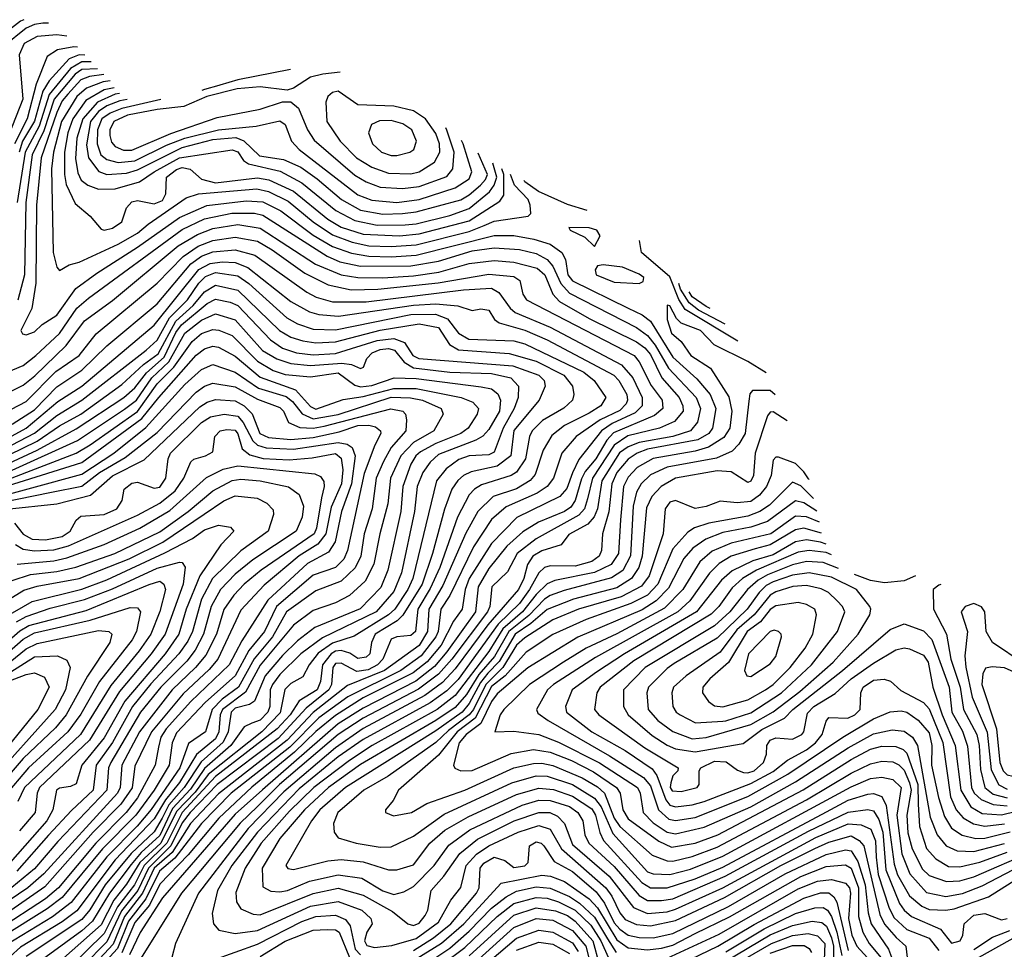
# Model space of a CAD drawing. Extents: x 501367 to 657802, y 482273 to 547541.
# Tile 533 of 656: x 580922 to 584455, y 544204 to 547541. Entities that reach past the tile are written whole.
import ezdxf

# ---------------------------------------------------------------- set-up
doc = ezdxf.new("R2010")
doc.units = 0

msp = doc.modelspace()

# ---------------------------------------------------------------- linework, layer by layer
at = {"layer": '0CON20XD'}
for points in [[(580936.8, 547540.6), (580925, 547535.4), (580785, 547427.1)], [(581025.5, 547528.1), (581005, 547527.8), (580975, 547523.6), (580945, 547509.7), (580865.8, 547445)], [(581091.6, 547481.8), (581055, 547485.8), (580985, 547479.8), (580938, 547455), (580920.5, 547415), (580933.7, 547255), (580883, 547127)], [(581129.7, 547441.7), (581116.5, 547443.5), (581057.6, 547432.4), (581021.3, 547408.7), (580981.2, 547308.8), (580949.4, 547185), (580903.8, 547095)], [(581178.1, 547389.3), (581145, 547389.3), (581105, 547365), (581027.9, 547272.1), (580991.6, 547158.4), (580942.3, 547065), (580913.5, 546885)], [(581156.1, 547413.1), (581135.6, 547414.4), (581099.5, 547400.5), (581028.5, 547321.5), (581005.7, 547284.3), (580975, 547175.9), (580932.3, 547105), (580919.9, 547065)], [(581201.6, 547364.4), (581145, 547361.5), (581121.2, 547345), (581046, 547255), (581008.5, 547141.5), (580966.4, 547055), (580943.9, 546885), (580939.2, 546625), (580915.6, 546534.4)], [(582071.7, 547352.8), (582009.4, 547345), (581966.1, 547333.9), (581905, 547295.4), (581882.4, 547287.6), (581785, 547299.3), (581703, 547293), (581594.1, 547265), (581511.3, 547228.7), (581415, 547218.4), (581308.5, 547198.5), (581259.4, 547175), (581245.8, 547145), (581245.2, 547125), (581251.4, 547101.4), (581265.3, 547085), (581295, 547072.7), (581325, 547072.6), (581465, 547131.8), (581630.8, 547189.2), (581785, 547219.4), (581865, 547246.1), (581895, 547245.8), (581922.5, 547222.5), (581954.9, 547144.9), (581978.3, 547108.3), (582125, 546982.9), (582165, 546958.4), (582215, 546939.6), (582295, 546934.9), (582355, 546942.1), (582455, 546977.4), (582475.6, 547005), (582481.2, 547065), (582455, 547144.3), (582450.7, 547152.3)], [(581893.8, 547361.8), (581705, 547324.2), (581640.1, 547305.2), (581637.2, 547304.4), (581584.9, 547289.6), (581575.6, 547287)], [(581224.2, 547343.5), (581172.9, 547337.1), (581141.2, 547325), (581095, 547273.4), (581075, 547249.4), (581055, 547207.9), (580998.7, 547045), (580982.4, 546875), (580980.1, 546595), (580966.1, 546503.9), (580926.7, 546425), (580932.7, 546412.7), (580945, 546409.6), (580975, 546420), (581003, 546447), (581055, 546480.4), (581123.9, 546576.1), (581198.9, 546631.1), (581345, 546723.8), (581495, 546831.2), (581593.2, 546873.2), (581735, 546890.6), (581795, 546887.4), (581858.8, 546855), (581975, 546767), (582045, 546726.6), (582112.7, 546702.7), (582175, 546691.4), (582255, 546689.4), (582345, 546696), (582625, 546766.2), (582695, 546765.9), (582766.8, 546753.2), (582825, 546734.8), (582867.6, 546705), (582880.1, 546680.1), (582889.3, 546625), (582905, 546603.8), (583104.7, 546505), (583155, 546480.8), (583185, 546458), (583265, 546329.1), (583352.1, 546252.1), (583399.4, 546195), (583420.1, 546145), (583408, 546075), (583394.8, 546055), (583355, 546032.8), (583175, 545998.8), (583137.7, 545985), (583105, 545963.4), (583065.1, 545914.9), (583046.1, 545875), (583035.8, 545774.2), (583013, 545695), (583009.1, 545635), (583001.5, 545615), (582975, 545595.7), (582915, 545578.6), (582825, 545580.8), (582805, 545574.4), (582785, 545555.8), (582751.8, 545495), (582715.1, 545445), (582639.4, 545370.6), (582495, 545172.6), (582455, 545131.7), (582395, 545088.3), (582155, 544956.9), (582065.1, 544895), (581925, 544779.7), (581774.9, 544625), (581683.7, 544505), (581632, 544415), (581612.4, 544332.4), (581618, 544295), (581637.1, 544272.9), (581695, 544261.1), (581775, 544271.7), (581965, 544358.4), (582065, 544375.1), (582150, 544345), (582181.4, 544315), (582186.8, 544295), (582167.6, 544265), (582159.2, 544235), (582167.9, 544217.9), (582195, 544210.9), (582257.1, 544217.1), (582345, 544242.8), (582425, 544301.2), (582469, 544381), (582504.5, 544425.5), (582523.8, 544505), (582561.1, 544545), (582605, 544575.8), (582710, 544625), (582785, 544648.8), (582825, 544634.8), (582866.4, 544565), (583025.1, 544425.1), (583046.4, 544395), (583075, 544335.2), (583095, 544310.8), (583135, 544293), (583185, 544288), (583275, 544307.5), (583450.6, 544389.4), (583653.2, 544505), (583775, 544566), (583825, 544588.8), (583905, 544611.5), (583934, 544595), (583950.6, 544575), (584008.4, 544328.4), (584025, 544294.1), (584067, 544247), (584100.8, 544215), (584110.3, 544145)], [(581246.4, 547321.5), (581222.1, 547317.9), (581162.2, 547295), (581127, 547265), (581071.9, 547175), (581043.8, 547065), (581036.5, 547005), (581042.2, 546705), (581055, 546652), (581065, 546640.8), (581099.3, 546660.7), (581135, 546670.5), (581275, 546734.6), (581345, 546774.9), (581382.8, 546807.2), (581519.3, 546900.7), (581564.3, 546915.7), (581773, 546933), (581815, 546924.5), (581885, 546889), (581974.8, 546814.8), (582045, 546768.2), (582115, 546741.6), (582175, 546729.5), (582255, 546726.8), (582345, 546732.5), (582535, 546780.9), (582588.6, 546801.4), (582625, 546817.1), (582746.7, 546835), (582756, 546845), (582753.3, 546875), (582746.2, 546895), (582697, 546947), (582683.5, 546984.9)], [(581261.1, 547296.3), (581225, 547289.3), (581159.4, 547250.6), (581112.7, 547185), (581095.5, 547135), (581083.1, 547065), (581082.9, 546985), (581088.9, 546948.9), (581120.7, 546880.7), (581174.6, 546835), (581215, 546788.4), (581225.3, 546785.3), (581255, 546792.1), (581288.9, 546815), (581305.5, 546865), (581325, 546886.8), (581345, 546891.6), (581405, 546879.8), (581435, 546891.6), (581446.5, 546915), (581449.2, 546975), (581485, 547003.1), (581505, 547009.8), (581534.1, 547004.1), (581575, 546968), (581625, 546955.5), (581775, 546972.9), (581816.1, 546966.1), (581905, 546924.6), (582027.5, 546825), (582075, 546796.4), (582155, 546770.4), (582285, 546764.9), (582355, 546772.2), (582535, 546819.2), (582645, 546889), (582659.2, 546910.8), (582658.8, 546985), (582652.2, 547004.8)], [(582325, 546987.7), (582355, 546994.8), (582410.6, 547029.4), (582429.7, 547065), (582428.5, 547095), (582415, 547132.7), (582378.6, 547185), (582335, 547213.3), (582265, 547230.7), (582135, 547235.5), (582065, 547283.9), (582045, 547278.7), (582028.2, 547265), (582020.3, 547245), (582024.7, 547175), (582072.3, 547105), (582130.2, 547045), (582185, 547011.8), (582245, 546990.2), (582325, 546987.7)], [(581280.5, 547275.3), (581265, 547272.8), (581201.7, 547245), (581148.3, 547185), (581127.1, 547115), (581122.8, 547042.8), (581130.9, 546990.9), (581143, 546965), (581166.7, 546946.7), (581205, 546931.8), (581265, 546933.8), (581351.5, 546958.5), (581404.1, 546995), (581495, 547044.6), (581685, 547073.8), (581705, 547066.2), (581725.6, 547035.6), (581742.7, 547022.7), (581856.4, 546996.4), (581934.6, 546954.6), (582055.9, 546855.9), (582125, 546820.3), (582205, 546803.5), (582305, 546804.5), (582345, 546808.2), (582465, 546838.2), (582535, 546863.1), (582607.2, 546922.8), (582625, 546947), (582634.6, 546975), (582620, 547025.9)], [(581307.4, 547254.4), (581281, 547249), (581235, 547231.3), (581205, 547210.7), (581176.6, 547175), (581161.4, 547091.4), (581168.5, 547045), (581205.9, 546995.9), (581235.4, 546985.4), (581305, 546989.6), (581345, 547001.4), (581505, 547081.8), (581615, 547110.2), (581697.7, 547117.7), (581726.2, 547106.2), (581782.2, 547052.2), (581868.6, 547038.6), (581931.1, 547011.1), (581989.6, 546969.6), (582076.4, 546895), (582145, 546857), (582225, 546843), (582295, 546844.7), (582345, 546850.7), (582505, 546894.2), (582535, 546911.6), (582575, 546947.1), (582593.2, 546966.8), (582600.2, 546985), (582567.5, 547061.9)], [(581428.5, 547253.8), (581288.2, 547221.8), (581246.4, 547205), (581217.2, 547185), (581201.6, 547145), (581199.6, 547095), (581213.6, 547055), (581235, 547038.5), (581275, 547028.4), (581335, 547033.9), (581449.4, 547090.6), (581514.4, 547115.6), (581635.3, 547145.3), (581771, 547159), (581855, 547177.6), (581875, 547164.5), (581897.9, 547105), (581924.3, 547075), (582135, 546911.7), (582185, 546892.7), (582275, 546884.9), (582355, 546895.8), (582485, 546937), (582535, 546969.1), (582544.8, 546995), (582512.9, 547095), (582507.5, 547106.7)], [(582255, 547053), (582275, 547053.3), (582322, 547065), (582336.2, 547075), (582345.3, 547105), (582329.2, 547145), (582296.9, 547166.9), (582255, 547179.3), (582212.7, 547177.3), (582184.4, 547165), (582173.6, 547135), (582188.2, 547095), (582220, 547065), (582255, 547053)], [(582957.7, 546855.2), (582887.4, 546877.4), (582784, 546924), (582735, 546959), (582731.7, 546963.4)], [(580875, 546274), (580935, 546299.3), (580980.2, 546335), (581065, 546414.5), (581127.8, 546505), (581168.5, 546541.5), (581505, 546787.6), (581585, 546825.8), (581683.8, 546846.2), (581765, 546846.3), (581795, 546839.4), (582025, 546692.2), (582071.3, 546671.3), (582145, 546655.7), (582325, 546656.9), (582425, 546673.9), (582545, 546711.2), (582625, 546721.8), (582715, 546715.8), (582775, 546701.1), (582815, 546680), (582835.4, 546655.4), (582863.5, 546593.5), (582895, 546559.3), (583135, 546435.7), (583175, 546407), (583202.2, 546372.2), (583249.6, 546289.6), (583349.3, 546185), (583364.3, 546145), (583353.5, 546096.5), (583329.2, 546065), (583264.9, 546045.1), (583145, 546023), (583105, 546007.6), (583074.5, 545985.5), (583011.1, 545885), (582995.1, 545785), (582983.6, 545756.4), (582960.4, 545729.6), (582892.5, 545692.5), (582864.4, 545655.6), (582795, 545634.6), (582763.5, 545615), (582743.5, 545585), (582730.3, 545535), (582711.9, 545495), (582601.9, 545368.1), (582485, 545211), (582438.9, 545161.1), (582375.6, 545114.4), (582155, 544996.1), (582055, 544927.5), (581870.2, 544769.8), (581742.4, 544637.6), (581694.2, 544575.8), (581563.5, 544405), (581481.2, 544225), (581468.5, 544175)], [(580865, 546194.5), (580935, 546228.5), (580977.1, 546262.9), (581089.2, 546370.8), (581155, 546459.8), (581255, 546533), (581491.1, 546728.9), (581559.9, 546770.1), (581615, 546791.1), (581705, 546805.8), (581785, 546792.8), (581983.6, 546663.6), (582075, 546624.4), (582135.7, 546615.7), (582225, 546614.3), (582335, 546621.5), (582426.4, 546635), (582535, 546665.8), (582624, 546676), (582695, 546670.5), (582778.8, 546648.8), (582806.4, 546625), (582834.5, 546555), (582858.8, 546528.8), (582965, 546467.7), (583135, 546384.4), (583165, 546363.3), (583185, 546339.3), (583225.7, 546255.7), (583288.3, 546185), (583301.8, 546155), (583302, 546135), (583271.1, 546098.9), (583217.1, 546075), (583103.6, 546046.4), (583055, 546012.9), (582977, 545895), (582958.9, 545821.1), (582948.4, 545785), (582928.2, 545761.8), (582775, 545677.8), (582706.8, 545625), (582671.7, 545558.3), (582615.6, 545505), (582608.4, 545435), (582600.7, 545415), (582472.6, 545245), (582425, 545191.3), (582352.8, 545137.2), (582155, 545033.6), (582065, 544975.1), (581854.7, 544795), (581775, 544717), (581713.6, 544656.4), (581502.3, 544405), (581333.6, 544135)], [(582985, 546726.7), (583004.4, 546765), (582993.1, 546785), (582965, 546793.2), (582892.5, 546795), (582896.7, 546785), (582949.6, 546759.6), (582985, 546726.7)], [(580865, 546128.6), (580945, 546170.4), (581051.8, 546278.2), (581135.2, 546335), (581196.9, 546413.1), (581415, 546594.8), (581509, 546691), (581562.8, 546727.2), (581615, 546748.5), (581695, 546760), (581775, 546745.4), (581827.7, 546715), (581945, 546631.4), (582028.4, 546588.4), (582111.4, 546571.4), (582206.8, 546573.2), (582423.9, 546596.1), (582605, 546627.7), (582695, 546618.4), (582716.4, 546605), (582727.3, 546555), (582740.4, 546535), (583127.1, 546335), (583145, 546312.5), (583187.6, 546227.6), (583226.7, 546175), (583230, 546145), (583199.7, 546120.3), (583052.2, 546057.8), (583028.2, 546031.8), (582988.9, 545965), (582951.3, 545918.7), (582937.7, 545892.3), (582915.4, 545814.6), (582899.6, 545790.4), (582876.2, 545775), (582783.3, 545736.7), (582727.2, 545702.8), (582669.6, 545650.4), (582605, 545570.9), (582567.4, 545505), (582557.9, 545415), (582455, 545271.8), (582410.4, 545219.6), (582343.2, 545166.8), (582155, 545070), (582065, 545013.4), (581793, 544777), (581695, 544688.5), (581435, 544388.3), (581355, 544264.8), (581315.9, 544184.1)], [(580895, 546088.5), (580975, 546140.4), (581055, 546223.1), (581145, 546282.3), (581235, 546370.4), (581415, 546520.8), (581536.2, 546663.8), (581575, 546691.3), (581615, 546707.7), (581695, 546714.7), (581765.9, 546695.9), (581952.8, 546562.8), (581986.2, 546545), (582045, 546528.3), (582165, 546527.6), (582515, 546570.6), (582615, 546576.5), (582641.4, 546561.4), (582681.4, 546505), (582699.4, 546489.4), (582825, 546437.4), (583081.8, 546301.8), (583122.2, 546255), (583155.7, 546185), (583155.1, 546154.9), (583130.9, 546129.1), (583048.2, 546091.8), (583009.2, 546065), (582927.8, 545962.2), (582905, 545914.6), (582885, 545858.2), (582860.6, 545829.4), (582705.7, 545754.3), (582615, 545660.4), (582534.5, 545535), (582520.2, 545495), (582509.5, 545425), (582478.1, 545381.9), (582434.6, 545295.4), (582383.8, 545236.2), (582334, 545196), (582155, 545106.4), (582055, 545043.1), (581985, 544985.9), (581908.3, 544911.7), (581755, 544785.8), (581636.5, 544675), (581526.4, 544543.6), (581425, 544437.4), (581387.4, 544362.6), (581335, 544300), (581288.5, 544191.5)], [(583498.6, 546387.1), (583309.9, 546499.9), (583286.4, 546536.4), (583255, 546617.1), (583153.4, 546705), (583145.9, 546747.5)], [(580895, 546047.3), (580945, 546074.7), (581059.2, 546170.8), (581145, 546225.4), (581405, 546443.8), (581565, 546643.6), (581605, 546665.8), (581648.1, 546671.9), (581695, 546669.4), (581741.2, 546651.2), (581895, 546529.7), (581962.5, 546492.5), (581995, 546482.3), (582066.2, 546476.2), (582335, 546515.8), (582415, 546520.6), (582493.9, 546513.9), (582545, 546496.9), (582577, 546503), (582605, 546498.1), (582626.2, 546465), (582642.7, 546452.7), (582735, 546426.1), (582815, 546392.1), (583054.3, 546265), (583072.3, 546245), (583099.9, 546195), (583103.4, 546175), (583098.5, 546161.5), (583075, 546137.5), (583005.3, 546104.7), (582918.8, 546045), (582867.5, 545985), (582837.8, 545895), (582814.8, 545865), (582778.4, 545841.6), (582667.3, 545792.7), (582615, 545746.1), (582550.9, 545649.1), (582466, 545474), (582433.1, 545425), (582423.2, 545345), (582415.1, 545325), (582362.5, 545257.5), (582290.1, 545205), (582099.6, 545110.4), (581995.7, 545034.3), (581890.8, 544929.2), (581681.3, 544765), (581574.7, 544655), (581479.2, 544530.8), (581424.2, 544485), (581374.6, 544385.4), (581312.2, 544305), (581272.6, 544207.4), (581205.6, 544134.4)], [(583145, 546593.3), (583159.6, 546600.4), (583161.9, 546615), (583145, 546627.7), (583085, 546652.2), (583015, 546660.8), (582995, 546657.5), (582987.1, 546642.9), (582990.6, 546625), (583055, 546598.8), (583145, 546593.3)], [(580895.2, 546015), (580975, 546056), (581055, 546120), (581145, 546174.6), (581375.5, 546355), (581415, 546390.9), (581459.7, 546470.3), (581524.3, 546535), (581565.2, 546594.8), (581588.9, 546618.9), (581625, 546633.2), (581705, 546620.7), (581743.8, 546593.8), (581880.3, 546470.3), (581918.9, 546448.9), (581975, 546430.1), (582055, 546427.9), (582325, 546482.1), (582413.5, 546483.5), (582457.2, 546467.2), (582496.8, 546415), (582534.1, 546394.1), (582695, 546387.6), (582735, 546376.6), (582945.7, 546275), (582983.8, 546245), (583025.3, 546185), (583006.9, 546155), (582965, 546128), (582876.5, 546083.5), (582831.4, 546048.6), (582800.5, 545995), (582772, 545908), (582753.9, 545886.1), (582705, 545856.6), (582620.9, 545829.1), (582565.9, 545775), (582522.6, 545697.4), (582439.8, 545510.2), (582389.5, 545425), (582384.7, 545345), (582355, 545294.6), (582231.6, 545205), (582098.8, 545151.2), (581975, 545054.3), (581881.9, 544955), (581635, 544761.8), (581535, 544655.8), (581469.1, 544550.9), (581404.9, 544495), (581362.9, 544405), (581298.4, 544321.6), (581257.3, 544222.7), (581176.3, 544135)], [(580885, 545978.7), (580985, 546028.1), (581065, 546082.4), (581141.4, 546125), (581288.6, 546231.4), (581366.8, 546303.2), (581418.9, 546341.1), (581481.9, 546458.1), (581544.5, 546515), (581585, 546564.1), (581625, 546587.7), (581705, 546569.5), (581854.9, 546424.9), (581895, 546401.6), (581938.3, 546388.3), (581985, 546381), (582055, 546384.5), (582216, 546426), (582355, 546448.4), (582425, 546436), (582464.2, 546375), (582496, 546356), (582678.1, 546341.9), (582775, 546315.1), (582874.3, 546265), (582905.2, 546225), (582910.5, 546195), (582905.9, 546175), (582874.2, 546145.8), (582798.3, 546101.7), (582760.2, 546065), (582751.2, 546045), (582736.7, 545965), (582705, 545916.3), (582685, 545904.9), (582578.7, 545871.3), (582554, 545856), (582535.2, 545835), (582492.6, 545755), (582430.1, 545575), (582395, 545498.6), (582350.6, 545425), (582342.2, 545345), (582325, 545330.4), (582275, 545326), (582255, 545316.7), (582224.9, 545245), (582205.7, 545225), (582172.3, 545207.7), (582131.6, 545201.6), (582075, 545231.3), (582055, 545230.2), (582045.4, 545215), (582041, 545155), (582031.4, 545135), (581950.3, 545069.7), (581849.3, 544960.7), (581630.3, 544795), (581534.3, 544695), (581505, 544657.4), (581464.5, 544575), (581384.3, 544495.7), (581346.5, 544415), (581287.8, 544342.2), (581235, 544230.6), (581149.9, 544145)], [(583453.6, 546447.9), (583358.1, 546498.1), (583324.3, 546524.3), (583293.5, 546573.5), (583286.7, 546593.4)], [(580885, 545948.8), (580985, 545995.4), (581125, 546071.8), (581295.9, 546184.1), (581335, 546219.2), (581376.7, 546273.3), (581440.7, 546329.3), (581482.7, 546417.3), (581503.2, 546445), (581595, 546521.7), (581625, 546537.2), (581677.2, 546527.2), (581704.4, 546514.4), (581821.6, 546391.6), (581865, 546362.2), (581914.9, 546344.9), (581975, 546337.6), (582055, 546342.8), (582205, 546389.2), (582265, 546396.7), (582302.2, 546382.2), (582332.3, 546335), (582354.5, 546325), (582691.2, 546298.8), (582785.3, 546265), (582803.8, 546245), (582807.8, 546225), (582785.7, 546175), (582695, 546066.6), (582684.5, 545975), (582635, 545938), (582542, 545918), (582514.9, 545905.1), (582493.8, 545886.2), (582473, 545855), (582446.8, 545783.2), (582403.6, 545625), (582365.7, 545515), (582297, 545403), (582277, 545383), (582197.4, 545335), (582184.5, 545305), (582178.3, 545265), (582165, 545252), (582135, 545247.7), (582106.4, 545266.4), (582075, 545276.2), (582055, 545274.1), (582039.8, 545265), (582008.2, 545225), (582001.9, 545165), (581989.9, 545135), (581924.6, 545095.4), (581892.4, 545045), (581846.1, 544995), (581625, 544824.7), (581504.8, 544695), (581449.9, 544585), (581368.8, 544505), (581333.8, 544435), (581273.1, 544356.9), (581225, 544260.6), (581096.8, 544135)], [(583399.6, 546504.1), (583385, 546510.8), (583335, 546545.8), (583324.5, 546563.4)], [(583600.8, 546272.9), (583535, 546313.4), (583413.9, 546373.9), (583364.3, 546425), (583295, 546451.2), (583278.6, 546468.6), (583255, 546513.1), (583245, 546516.2), (583244.8, 546465), (583261, 546415), (583295.9, 546385.9), (583330.2, 546335), (583400.3, 546290.3), (583466.5, 546186.5), (583476.6, 546135), (583469.4, 546075), (583448.8, 546041.2), (583393.8, 546006.2), (583345, 545992.1), (583195, 545965.8), (583137.2, 545932.8), (583105, 545899.2), (583087.9, 545865), (583078, 545745), (583071.1, 545625), (583044.7, 545585.3), (582985, 545556.5), (582842.7, 545527.3), (582815, 545515.7), (582775, 545477.4), (582726.7, 545415), (582656.1, 545353.9), (582605, 545272.6), (582484.9, 545115), (582420.5, 545065), (582186.2, 544935), (582105, 544882.2), (581977.4, 544785), (581890.1, 544699.9), (581788.2, 544585), (581730.9, 544495), (581697.6, 544407.6), (581700, 544375), (581715, 544349.6), (581759.6, 544329.6), (581785, 544328.1), (581975, 544404.4), (582065, 544423.2), (582155, 544397.9), (582259.3, 544339.3), (582315, 544295.6), (582335, 544288.9), (582355, 544298.4), (582376.6, 544325), (582385.9, 544345), (582398, 544415), (582443.5, 544466.5), (582501.6, 544548.4), (582565, 544599.5), (582696.3, 544665), (582785, 544695.3), (582824.5, 544694.5), (582852, 544682), (582877, 544655), (582905, 544579.8), (583036.5, 544466.5), (583124.4, 544354.4), (583175, 544333.1), (583245, 544338.6), (583275, 544347.8), (583444.8, 544425.2), (583778.9, 544605), (583895, 544654.7), (583941, 544651), (583975.6, 544635.6), (583993.1, 544593.1), (583994.4, 544534.4), (584002, 544472), (584039.8, 544355), (584058.4, 544318.4), (584105, 544274.9), (584185, 544244.3), (584220.1, 544200.1)], [(580895, 545923.9), (581129.6, 546030.4), (581297.9, 546142.1), (581341.4, 546175), (581396, 546255), (581457.3, 546312.7), (581515, 546415.6), (581575, 546461.8), (581625, 546484.3), (581695, 546463.4), (581793.8, 546353.8), (581845, 546322.8), (581895, 546306), (581965, 546300), (582077.5, 546307.5), (582112.8, 546302.8), (582145, 546288.5), (582156.1, 546293.9), (582167.1, 546325), (582186.6, 546345), (582215, 546356.9), (582245, 546360.3), (582266.4, 546355), (582301.3, 546311.3), (582335, 546291.4), (582465, 546275.7), (582615, 546270.6), (582684.6, 546254.6), (582711.2, 546225), (582710.9, 546185), (582696.8, 546145), (582656.6, 546075), (582625, 545988.4), (582605, 545978.4), (582535, 545974.6), (582497.7, 545962.3), (582451.8, 545928.2), (582417.9, 545885), (582332.8, 545535), (582314.6, 545495), (582268.2, 545425), (582245.6, 545404.4), (582122.1, 545327.9), (582045, 545302.8), (581992.9, 545267.1), (581960.3, 545225), (581938.4, 545181.6), (581895, 545158.3), (581873, 545137), (581856.9, 545053.1), (581790.9, 544985), (581598, 544832), (581551.5, 544768.5), (581485, 544699.2), (581428.5, 544585), (581353.8, 544515), (581305, 544437.4), (581260, 544380), (581215, 544292.1), (581038, 544135)], [(580879.9, 545890.1), (581125, 545985.1), (581175.3, 546014.7), (581345.3, 546134.7), (581415, 546233.6), (581475, 546293.6), (581540.6, 546385), (581575, 546414.6), (581615, 546428.8), (581636.7, 546426.6), (581685, 546406.9), (581775, 546314.6), (581831.9, 546281.9), (581875, 546266.8), (581965, 546259), (582065, 546273), (582125, 546228.9), (582145, 546222.4), (582185, 546227.4), (582265.1, 546254.9), (582345, 546252.3), (582577.4, 546222.6), (582615, 546215.5), (582637.5, 546197.5), (582647, 546175), (582643.4, 546135), (582605, 546069.3), (582583.8, 546046.2), (582558.7, 546031.3), (582425, 545979.9), (582395, 545952.3), (582368.8, 545915), (582348.7, 545865), (582338.6, 545775), (582291.7, 545555), (582265, 545488.4), (582201.1, 545415), (582008.1, 545321.9), (581931, 545265), (581855, 545190.3), (581829.6, 545155), (581821.2, 545135), (581819.5, 545075), (581812.9, 545055), (581785, 545027), (581755, 545015.8), (581727.9, 545002.1), (581679.6, 544935), (581585, 544853.4), (581535, 544779.2), (581470.6, 544709.4), (581425, 544612.5), (581358.5, 544551.5), (581322, 544508), (581244.2, 544405.8), (581183.8, 544305), (581145, 544269.8), (580959.6, 544135)], [(580775, 545834.7), (581145, 545950.9), (581360.9, 546109.1), (581421.1, 546185), (581555, 546336.5), (581585, 546359.2), (581615, 546368.3), (581635, 546364.8), (581695, 546333.1), (581785, 546257), (581912.1, 546212.1), (581965, 546152.1), (581985, 546142.1), (582082.9, 546177.1), (582155, 546187.8), (582265, 546217.3), (582345, 546217.2), (582506.5, 546185), (582547.8, 546167.8), (582568.1, 546145), (582563.7, 546125), (582530.8, 546075), (582504.7, 546055), (582415, 546019.6), (582360.5, 545989.5), (582343, 545975), (582325, 545944.7), (582296.6, 545865), (582289.2, 545775), (582243.5, 545565), (582217.3, 545502.7), (582143.9, 545426.1), (581981.5, 545358.5), (581918.8, 545311.2), (581865, 545258.9), (581803.3, 545185), (581764.9, 545095.1), (581747, 545083), (581695, 545069.3), (581680.7, 545055), (581670.3, 544985), (581652.7, 544947.3), (581573, 544877), (581512.8, 544785), (581457.3, 544722.7), (581432.8, 544675), (581405, 544625.1), (581322.6, 544547.4), (581228.5, 544435), (581174, 544346), (581145, 544310.7), (580945, 544178.2)], [(580785, 545811.8), (581145, 545909.1), (581259.7, 545985), (581375, 546077.4), (581515, 546230.8), (581575, 546284.8), (581615, 546303.4), (581695, 546275.4), (581778.4, 546218.4), (581878, 546188), (581900.7, 546170.7), (581935.6, 546125.6), (581975, 546108.2), (582065, 546123.5), (582255, 546185.4), (582323.8, 546183.8), (582366.9, 546175), (582433.9, 546145), (582440.9, 546125), (582408.1, 546065), (582335, 546023), (582290.1, 545975), (582252.1, 545895), (582242.9, 545802.9), (582214, 545695), (582193.3, 545586.7), (582162.1, 545525), (582105, 545474.1), (582055, 545447.7), (581975, 545419.7), (581905, 545367.6), (581785, 545223.7), (581732.6, 545127.4), (581649.5, 545065), (581641.1, 545045), (581636.7, 544985), (581625, 544959.6), (581556.9, 544903.1), (581495, 544802.7), (581445, 544740.8), (581405, 544672), (581264.5, 544525), (581127.8, 544342.2), (581075, 544302.1), (580925, 544211.2), (580850.2, 544145)], [(580855, 545808), (581035.8, 545844.2), (581145, 545866.4), (581208.5, 545915), (581300.3, 545969.7), (581415, 546059.1), (581555, 546203.2), (581585, 546224.8), (581615, 546235.8), (581695, 546222.8), (581775, 546178.9), (581855, 546148.9), (581868.4, 546135), (581886.1, 546095), (581927.2, 546077.2), (581975, 546074.9), (582015, 546081.4), (582253.7, 546143.7), (582296.5, 546135), (582306.2, 546125), (582310.3, 546105), (582307, 546065), (582254.9, 546005.1), (582227, 545955), (582200.7, 545895), (582186.2, 545785), (582158.4, 545695), (582145.7, 545615), (582126.3, 545573.7), (582075, 545524.8), (581985, 545490.5), (581879.1, 545415), (581828.7, 545325), (581763.3, 545246.7), (581707.5, 545145), (581648.4, 545101.6), (581612.5, 545065), (581588.8, 544985), (581527.4, 544942.6), (581497.3, 544855), (581393.8, 544706.2), (581343.9, 544646.1), (581234.3, 544535.7), (581107.4, 544372.6), (581039.8, 544320.2), (580875, 544220.5)], [(583632.3, 546194.2), (583615, 546209.1), (583550.8, 546209.2), (583542.1, 546197.9), (583538, 546172), (583524.9, 546055.1), (583502.6, 546017.4), (583478.2, 545991.8), (583422.6, 545967.4), (583245.6, 545934.4), (583185, 545907.2), (583151.8, 545875), (583135.4, 545845), (583123.6, 545795), (583114, 545616), (583086, 545564), (583045, 545537.5), (582875, 545492), (582825, 545474.2), (582805, 545460.7), (582748.4, 545401.6), (582677.6, 545345), (582625.3, 545254.7), (582569.5, 545190.5), (582525, 545118.3), (582485, 545071.8), (582415.1, 545024.9), (582145, 544866.8), (582029.9, 544785), (581943.6, 544705), (581855, 544601.6), (581792.6, 544495), (581795, 544428.8), (581823, 544413), (581855, 544410), (581883.1, 544415), (581962, 544448), (582065, 544471), (582149.4, 544459.4), (582225, 544413.6), (582265, 544400.6), (582300, 544410), (582335, 544429.4), (582409.2, 544505), (582462.1, 544577.9), (582536.9, 544633.1), (582725, 544721.5), (582785, 544739.5), (582825, 544738.3), (582895, 544716.2), (582924.8, 544695), (582942.8, 544665), (582950, 544615), (582964.2, 544585), (583055, 544501.6), (583145, 544397.1), (583175, 544379.2), (583225, 544378.8), (583265, 544385.1), (583453.6, 544466.4), (583752.1, 544628), (583895, 544696.4), (583965, 544706), (583985, 544700.7), (584005, 544670), (584019, 544625), (584029.4, 544489.4), (584078.3, 544368.3), (584095, 544344.1), (584121.9, 544321.9), (584226.2, 544276.2), (584265, 544225.9), (584296, 544235), (584305.3, 544255), (584310.3, 544295), (584345, 544326.1), (584385, 544332.4), (584445, 544310), (584465, 544314.8)], [(580874.3, 545784.3), (581055, 545802.4), (581175.7, 545834.3), (581255, 545903.4), (581369.3, 545960.7), (581568.7, 546151.3), (581595, 546167.8), (581625, 546176.9), (581695, 546172.4), (581727.6, 546155), (581756.1, 546126.1), (581783.8, 546055), (581815, 546041), (581895, 546034.2), (581975, 546041.4), (582068.4, 546061.6), (582135, 546083.7), (582175, 546085.5), (582199.1, 546079.1), (582216.7, 546065), (582218.1, 546055), (582196.8, 546013.2), (582158.2, 545911.8), (582097.8, 545635), (582085.4, 545604.6), (582055, 545574), (581975, 545546.4), (581843.5, 545435), (581800.4, 545345), (581744, 545276), (581695, 545185.5), (581589.2, 545090.8), (581485, 544980.6), (581469.6, 544945), (581458.3, 544865), (581404.1, 544775), (581338.6, 544685), (581219.3, 544565), (581075, 544389.6), (581021.3, 544348.7), (580855, 544245.5)], [(580904, 545734), (580935, 545694.6), (580966.6, 545676.6), (581015, 545673.9), (581075, 545685.1), (581103, 545705), (581125, 545743.8), (581141.9, 545758.1), (581225, 545765.2), (581270.9, 545785), (581290.3, 545815), (581297.3, 545855), (581325, 545877.1), (581345, 545881), (581405, 545858.7), (581425, 545863), (581447, 545895), (581454.5, 545965), (581463.5, 545985), (581575, 546094.5), (581606.6, 546115), (581655.4, 546124.6), (581705, 546117.7), (581724.3, 546094.3), (581758.7, 546028.7), (581775, 546014), (581806.1, 546003.9), (581905, 545999.7), (582065, 546022.5), (582097.1, 546017.1), (582115.4, 546005.4), (582125.4, 545975), (582113.2, 545875), (582077.1, 545775), (582053.8, 545666.2), (582030, 545630), (581955, 545588.8), (581812.3, 545457.7), (581718.8, 545311.2), (581673.8, 545225), (581536.7, 545093.3), (581447.5, 544995), (581429.1, 544965), (581420.1, 544929.9), (581408.5, 544865), (581345, 544747.1), (581304, 544695), (581194.9, 544585.1), (581061.6, 544425), (581014.5, 544385), (580845, 544275.5)], [(583675.7, 546100.7), (583625, 546132.6), (583615, 546131.6), (583605, 546118.5), (583560.8, 545985), (583554.8, 545905), (583545, 545884.7), (583535, 545879.2), (583475, 545917.3), (583425, 545921.9), (583275, 545894.5), (583223, 545865), (583190.6, 545829.4), (583171.4, 545788.6), (583155.4, 545614.6), (583144, 545575), (583117.5, 545535), (583065, 545501.4), (582909.3, 545460.7), (582815, 545423.7), (582756.5, 545373.5), (582699.7, 545335), (582642.4, 545237.6), (582602.2, 545195), (582575, 545162), (582535, 545086.1), (582509.1, 545055), (582415, 544988.5), (582091.2, 544785), (581999.5, 544705), (581968.9, 544665), (581876.9, 544505), (581884.1, 544494.1), (581905, 544490), (582027.9, 544522.1), (582075, 544526.1), (582155, 544517.5), (582245, 544489.3), (582275, 544489.5), (582335, 544507.3), (582393.6, 544585), (582448, 544632), (582530.7, 544679.3), (582705, 544760.2), (582785, 544782.2), (582837.6, 544777.6), (582905, 544753.6), (582975, 544708.4), (582988.4, 544685), (583003.2, 544623.2), (583016.3, 544595), (583153.8, 544443.8), (583185, 544424.4), (583245, 544424.2), (583345, 544456.9), (583445, 544499.1), (583817.2, 544697.2), (583895, 544738.9), (583965, 544760.5), (583985, 544763.6), (584015, 544752.3), (584030.5, 544720.5), (584059.6, 544509.6), (584071.8, 544471.8), (584115, 544395.9), (584159.1, 544359.1), (584185, 544346.8), (584245, 544344.3), (584275, 544349.5), (584397.7, 544392.3), (584525, 544472)], [(580906.7, 545656.6), (580935, 545639.9), (580975, 545634.1), (581045, 545637.7), (581097.3, 545652.7), (581345, 545762.6), (581425, 545805.7), (581479.9, 545850.1), (581511.1, 545895), (581536.1, 545953.9), (581546.8, 545963.2), (581589.2, 545975), (581615, 545989.2), (581621.8, 546045), (581641.1, 546065), (581665, 546070.3), (581695, 546067.6), (581705, 546053.6), (581720.7, 546000.7), (581748.3, 545978.3), (581796, 545966), (581889.1, 545960.9), (581972.1, 545967.9), (582055, 545983.4), (582075, 545967.2), (582081.5, 545925), (582077.3, 545875), (582039.1, 545790.9), (582020.7, 545695), (581991.8, 545658.2), (581925, 545616), (581799.5, 545510.5), (581715, 545421.7), (581633.5, 545245), (581602, 545208), (581508.7, 545121.3), (581394.9, 544985), (581335, 544861.2), (581326, 544784), (581285, 544724.9), (581186.1, 544623.9), (581012.1, 544427.9), (580834.6, 544305.4)], [(580913.7, 545586.3), (581045, 545598.5), (581091.1, 545608.9), (581225, 545657.4), (581352.7, 545715), (581461.3, 545778.7), (581592.9, 545897.1), (581652.8, 545927.2), (581705, 545939.1), (581981, 545911), (582001, 545901), (582012.8, 545882.8), (582014.8, 545864.8), (582004.9, 545825), (581987.3, 545715), (581978.4, 545695), (581788.8, 545565), (581727.4, 545515), (581690.3, 545475), (581655, 545423.5), (581627.8, 545335), (581590.1, 545259.9), (581553.2, 545215), (581468.9, 545135), (581352, 544985), (581288.2, 544865), (581283.1, 544785), (581272.9, 544765), (581009.3, 544475), (580951.7, 544425), (580855, 544358.8)], [(583754.1, 545890.4), (583752.5, 545892.7), (583735, 545918), (583705, 545948), (583645, 545970.6), (583635, 545970.8), (583625, 545960), (583617.9, 545905), (583601.8, 545865), (583576, 545834), (583545, 545811), (583496, 545806), (583435, 545812.5), (583385, 545793.3), (583345, 545786.1), (583275, 545814.7), (583255, 545809.2), (583238.5, 545785), (583231.2, 545695), (583180.2, 545545), (583152.7, 545507.3), (583080.6, 545469.4), (582926.6, 545425), (582835, 545386.4), (582735, 545321.5), (582705, 545295.9), (582655.7, 545215), (582594.8, 545155), (582550.3, 545065), (582534.7, 545045.3), (582460.4, 544989.6), (582415, 544946.2), (582244.3, 544825.7), (582157.3, 544775), (582087.5, 544715), (582063, 544695), (582048.1, 544655), (582050, 544625), (582064.3, 544604.3), (582128.8, 544585), (582215, 544571), (582255, 544571.7), (582335, 544610), (582445, 544689.6), (582688.3, 544801.7), (582775, 544826.9), (582815, 544824.9), (582905, 544796), (582985, 544746.4), (583008.4, 544715), (583049.6, 544619.6), (583175, 544481.6), (583195, 544474.9), (583255, 544472.5), (583328.4, 544491.6), (583445, 544538.6), (583905, 544787.1), (583975, 544817.2), (584015, 544821.9), (584055, 544813.5), (584084.5, 544785), (584069.5, 544685), (584086.9, 544546.9), (584115.4, 544475.4), (584175, 544408.2), (584245, 544393.9), (584305, 544404.2), (584375, 544431.5), (584515, 544504.4)], [(580895, 545527.3), (580961.1, 545548.9), (581055, 545559.6), (581124.2, 545575.8), (581263.7, 545625), (581425, 545702.6), (581526.2, 545775), (581615, 545849.8), (581685, 545886.2), (581715, 545890.9), (581785, 545885.9), (581886.2, 545863.8), (581925, 545836.4), (581940, 545795), (581935.2, 545755), (581914.2, 545705), (581758.3, 545601.7), (581695, 545550.5), (581643.2, 545495), (581608.8, 545435), (581582.1, 545335), (581552.1, 545277.9), (581521.5, 545238.5), (581428, 545145), (581355.3, 545054.7), (581249.2, 544875), (581241.1, 544855), (581234.7, 544775), (581059.3, 544590.7), (580975, 544493.1), (580894.6, 544425.5)], [(583770.1, 545822), (583725, 545867), (583695, 545880.2), (583611.9, 545798.1), (583577.8, 545775), (583535, 545758.5), (583395, 545733.6), (583343.6, 545716.4), (583318.7, 545701.3), (583265, 545641.4), (583211.7, 545515), (583174.3, 545475.7), (583115, 545445.1), (582955, 545388.1), (582835, 545333.4), (582739.5, 545270.5), (582664.2, 545185.8), (582615, 545146.9), (582556.1, 545033.9), (582492.1, 544985), (582425, 544901.3), (582281.8, 544775), (582261.8, 544738.2), (582234.3, 544705), (582234.2, 544695), (582262.9, 544682.9), (582328, 544695), (582383.1, 544726.9), (582518.7, 544775), (582695, 544855.1), (582765, 544871.2), (582795, 544872.2), (582835, 544864), (582940, 544820), (582995, 544787.6), (583020.1, 544765), (583055, 544674.8), (583075, 544644.9), (583191.5, 544541.5), (583245, 544521.8), (583265, 544520.9), (583335, 544537.1), (583425, 544570.1), (583745, 544741.1), (583905, 544836.1), (583975, 544870.1), (584015, 544878.9), (584055, 544876.6), (584076.2, 544866.2), (584095, 544846.7), (584115, 544802), (584120.5, 544775), (584104.9, 544685.1), (584108, 544622), (584124.2, 544564.2), (584161.4, 544491.4), (584185, 544468.8), (584247.1, 544447), (584295, 544449.7), (584345, 544464.7), (584555, 544554.7)], [(580726.3, 545363.7), (580937, 545493), (580985, 545507.7), (581135.2, 545535.2), (581315.2, 545605), (581435.5, 545665), (581583.9, 545766.1), (581655, 545813.2), (581695, 545832), (581773.8, 545823.8), (581809.2, 545805), (581831.8, 545781.8), (581832.9, 545765), (581814.2, 545705), (581715, 545633.8), (581614.3, 545535), (581575, 545461.1), (581542.5, 545345), (581525, 545310), (581493.6, 545265), (581392.6, 545157.4), (581326.8, 545075), (581255, 544945.8), (581197.1, 544865), (581186.2, 544775), (581107.6, 544702.4), (581026.1, 544613.9), (580911.8, 544485)], [(583782.4, 545776.5), (583735, 545806.9), (583705, 545813.6), (583605, 545739.1), (583545, 545719.4), (583445, 545700), (583383.8, 545676.2), (583336.7, 545643.3), (583305, 545607.1), (583249.7, 545500.3), (583205.3, 545454.7), (583155, 545422.9), (582925, 545324.6), (582745.6, 545214.4), (582635, 545121.4), (582615, 545093.3), (582576.8, 545015), (582524.1, 544975), (582498.5, 544945), (582478.1, 544865), (582483.7, 544853.7), (582504.5, 544844.5), (582545, 544846.1), (582685, 544907), (582765, 544921.3), (582825, 544912.1), (582901.4, 544881.4), (582981.2, 544841.2), (583062.8, 544785), (583076.2, 544765), (583085.7, 544705), (583105, 544672.3), (583215, 544591.8), (583260.3, 544570.3), (583345, 544584.7), (583426.7, 544615), (583733.2, 544776.8), (583905.1, 544884.9), (583975, 544921.8), (584015, 544933), (584065, 544932.2), (584091.5, 544921.5), (584105, 544908), (584144.1, 544795), (584145.4, 544725.4), (584149.8, 544645), (584175, 544566.4), (584208.7, 544528.7), (584255, 544501.2), (584295, 544500.4), (584366.6, 544516.6), (584465, 544553)], [(580762.7, 545335), (580967.3, 545452.7), (581145, 545496.1), (581235, 545530.6), (581443.2, 545626.8), (581541.7, 545678.3), (581585, 545709.5), (581636, 545726), (581678.9, 545718.9), (581690.5, 545705), (581644.2, 545655.8), (581568.6, 545545), (581519.2, 545425), (581493.4, 545335), (581443.6, 545265), (581299.3, 545095), (581225, 544963), (581144.9, 544865), (581125, 544797.5), (581105, 544788), (581065, 544782.6), (581054.8, 544775), (581041.1, 544705), (581019.1, 544665), (580888.6, 544515)], [(583791.3, 545737.1), (583745, 545756), (583705, 545758.5), (583616.7, 545695), (583475, 545661.9), (583407, 545633), (583362.8, 545595), (583300.9, 545495), (583235, 545428.6), (583065, 545336.2), (582954.7, 545285.3), (582873.4, 545235), (582751.3, 545155), (582658.6, 545065), (582646.1, 545045), (582626.7, 544985), (582695, 544986.5), (582785, 544975.5), (582855, 544947.9), (583002.9, 544872.9), (583139, 544785), (583148.8, 544765), (583159.2, 544695), (583195, 544658.1), (583245, 544624.4), (583275, 544618.2), (583377.4, 544642.6), (583545, 544715.5), (583705, 544805.3), (583895, 544927.3), (583985, 544978), (584052.1, 544992.1), (584095, 544987.3), (584124.8, 544965), (584143.8, 544935), (584188.9, 544678.9), (584214.2, 544615), (584245.7, 544575.7), (584285, 544557.6), (584345.4, 544555.4), (584455, 544583.9)], [(583798.6, 545697.5), (583735, 545715.1), (583705, 545710), (583615.2, 545655.2), (583561.2, 545641.2), (583475.3, 545615), (583431.3, 545588.7), (583396.5, 545553.5), (583326.4, 545455), (583283.8, 545415), (582988.4, 545251.6), (582837.4, 545155), (582815.7, 545135), (582775.9, 545065), (582781.5, 545051.5), (582818.2, 545025), (583038.7, 544898.7), (583160.1, 544820.1), (583185, 544791), (583214.6, 544705), (583251.3, 544671.3), (583275, 544666.5), (583345, 544676.7), (583535, 544753), (583677.5, 544832.5), (583875, 544966), (583985, 545031.3), (584045, 545056.5), (584085, 545060.2), (584105.1, 545055.1), (584146.1, 545026.1), (584185, 544981.2), (584194.2, 544935.8), (584193.9, 544865), (584218.3, 544748.3), (584240.1, 544680.1), (584265, 544638.7), (584303.4, 544613.4), (584352.2, 544602.2), (584385, 544602.8), (584476.2, 544626.1)], [(583815.3, 545658.2), (583794.7, 545665.3), (583745, 545674.1), (583705, 545666.8), (583625, 545620.4), (583551.9, 545598.1), (583478, 545562), (583440.5, 545529.5), (583350.5, 545415), (583091.5, 545265), (582991.1, 545198.9), (582904.8, 545135), (582880.8, 545075), (582884.2, 545055), (582975.1, 544985.1), (583095, 544917.4), (583191.2, 544851.2), (583207.9, 544827.9), (583240.1, 544740.1), (583255, 544721.2), (583275, 544715.1), (583335, 544722.4), (583377.3, 544735), (583545, 544799.5), (583625, 544842.3), (583677.1, 544882.9), (583745, 544919.7), (583776.8, 544945), (583801.2, 544975), (583815, 545022.9), (583825, 545035.5), (583893.8, 545033.8), (583918.3, 545045), (583937.3, 545065), (583939.8, 545125), (583948.4, 545145), (583985, 545170.2), (584024, 545174), (584046.4, 545166.4), (584083.3, 545133.4), (584165, 545089.6), (584185, 545067.4), (584234.1, 544945.9), (584261.7, 544751.7), (584282.1, 544705), (584306.5, 544676.5), (584344, 544654), (584385, 544645.6), (584455, 544654.2)], [(583835.2, 545620.2), (583815, 545627.9), (583754.9, 545635.1), (583715, 545629.7), (583565.7, 545564.3), (583515.5, 545535), (583478.2, 545501.8), (583430.9, 545435), (583403.2, 545406.8), (583125, 545239.6), (583005.2, 545145), (582993.3, 545125), (582984.2, 545065), (582999.4, 545045), (583165, 544926.9), (583284, 544855), (583283.8, 544845), (583265, 544827.1), (583257.9, 544802.1), (583256.2, 544785), (583263, 544773.1), (583295, 544770.2), (583353.3, 544785), (583359.5, 544795), (583359.5, 544845), (583365.5, 544855), (583415, 544878.9), (583457.3, 544877.3), (583497.1, 544847.1), (583519.1, 544839.1), (583535, 544837.3), (583557.6, 544845), (583590.4, 544875), (583600.9, 544905), (583603, 544935), (583615, 544954.2), (583635, 544962.5), (583695, 544958.1), (583728.8, 544975), (583735.7, 544985), (583748.9, 545051.1), (583771.5, 545075), (583847.3, 545122.7), (583905, 545174.3), (583985, 545231.4), (584065, 545278.9), (584095, 545285.6), (584115, 545282), (584165, 545260.2), (584181.9, 545235), (584198.1, 545145), (584231.6, 545045), (584278.6, 544935), (584298.4, 544775), (584335.1, 544715.1), (584375, 544691.6), (584445, 544687.1), (584615, 544728.9)], [(580910.9, 545379.1), (580945, 545398.2), (581031.7, 545428.3), (581155, 545459.1), (581255, 545498.1), (581415, 545572.6), (581495, 545593.4), (581505, 545592.9), (581515.7, 545575.7), (581508.8, 545515), (581443.6, 545335), (581393.6, 545265), (581280.5, 545129.5), (581172.4, 544955), (580992.9, 544785), (580984.9, 544765), (580977.2, 544695), (580921, 544629)], [(583859.6, 545571.3), (583805, 545592), (583745, 545595.5), (583695, 545584.4), (583605, 545548), (583571.7, 545528.4), (583533.1, 545495), (583469.9, 545415), (583414.6, 545365.4), (583165.6, 545215), (583088.7, 545135), (583088.9, 545075), (583105.7, 545045), (583191.7, 544971.7), (583245, 544936.2), (583275, 544924.1), (583345, 544912.3), (583517.4, 544942.6), (583585, 544992.5), (583666.2, 545033.8), (583696.4, 545065), (583874.5, 545205), (584045, 545351.4), (584095, 545372.7), (584165, 545346.7), (584195, 545316.3), (584257.2, 545145), (584266, 545055), (584305, 544986.4), (584323, 544933), (584337.1, 544785), (584347.1, 544765), (584371.7, 544741.7), (584414.2, 544724.2), (584465, 544718.9)], [(583335, 544960), (583385, 544963.9), (583545, 545010.9), (583625, 545055.8), (583720.6, 545129.4), (583841, 545235), (583930.6, 545335), (583971.9, 545405), (583975.8, 545425), (583971.7, 545435), (583924.7, 545495), (583835, 545539.9), (583755, 545554.9), (583695, 545547), (583625, 545523.5), (583600.6, 545509.4), (583574.9, 545485.1), (583531.9, 545425), (583425, 545321.1), (583270.3, 545229.7), (583245, 545212.2), (583178, 545145), (583171.7, 545125), (583177, 545065), (583211.3, 545025), (583265, 544985.5), (583335, 544960)], [(584135.9, 545544.8), (584095, 545526.1), (584025, 545518.9), (583975, 545527.4), (583917.3, 545549.4)], [(580855, 545287.6), (580922.7, 545347.3), (580955, 545366.7), (581160.4, 545419.6), (581386.6, 545513.4), (581425, 545525.5), (581438.8, 545515), (581445.7, 545495), (581425, 545416.2), (581392.2, 545335), (581351.3, 545275), (581248.9, 545151.1), (581139.9, 544975), (580939.3, 544785), (580915.4, 544734.6)], [(584226.8, 545513.8), (584219.3, 545510.7), (584199.6, 545495), (584201, 545425), (584247.7, 545335), (584262.9, 545245), (584296.3, 545145), (584307.7, 545065), (584355.7, 544975), (584364.1, 544935), (584369.2, 544849.2), (584384.3, 544784.3), (584415, 544760.8), (584465, 544747.9)], [(583347.2, 545017.2), (583445, 545022.4), (583455, 545024.2), (583545, 545053.2), (583655.8, 545125), (583763.5, 545225), (583856, 545345), (583882.2, 545415), (583874.3, 545435), (583855.3, 545455), (583824, 545485), (583798, 545498), (583745, 545510.1), (583696.5, 545506.5), (583635, 545487.5), (583615, 545475.6), (583557.1, 545405), (583495, 545350.2), (583435, 545271), (583313.6, 545185), (583268.1, 545145), (583261.6, 545125), (583265.3, 545075), (583277.3, 545055), (583291.3, 545045), (583347.2, 545017.2)], [(583445, 545074.8), (583535, 545099.5), (583598.3, 545135), (583625, 545153.9), (583686.2, 545215), (583740.6, 545285), (583768, 545335), (583780.8, 545405), (583774.7, 545425), (583745, 545442.2), (583715, 545448.8), (583635, 545436.4), (583615, 545423.6), (583580.1, 545379.9), (583532.3, 545345), (583465, 545234), (583397.8, 545175), (583373, 545145), (583372.4, 545125), (583392.9, 545092.9), (583415, 545078.4), (583445, 545074.8)], [(584526.1, 545229.1), (584412.4, 545305), (584389.8, 545345), (584384.7, 545415), (584372.8, 545432.8), (584345, 545444.7), (584314.5, 545435), (584300, 545415), (584323, 545345), (584312.5, 545257.5), (584316.1, 545216.1), (584339.5, 545109.5), (584393.1, 544983.1), (584407.7, 544847.7), (584434.8, 544794.8), (584465, 544779.3)], [(580855, 545246.7), (580935, 545316.9), (580975, 545339.8), (581175.2, 545384.8), (581318.6, 545431.4), (581345, 545429.6), (581355.2, 545415), (581341.6, 545345), (581325.2, 545315), (581208.8, 545165), (581141.5, 545048.5), (581095.1, 544985), (580953.8, 544855), (580867.1, 544752.9)], [(580869.5, 545220.5), (580945, 545282.8), (580985, 545302.2), (581205, 545347.8), (581241.5, 545345), (581252.5, 545335), (581245.2, 545305), (581165.5, 545184.5), (581088.9, 545045), (581051.1, 544998.9), (580935, 544888.6), (580841.2, 544781.2)], [(583545, 545183.1), (583615, 545229.2), (583635.3, 545255), (583655.4, 545325), (583654.4, 545335), (583644.3, 545345), (583629.1, 545349.1), (583615, 545344.7), (583537.1, 545265), (583522.1, 545205), (583530.6, 545185), (583545, 545183.1)], [(580890.1, 545199.9), (580975, 545253.4), (581057.8, 545257.8), (581091.7, 545241.7), (581103.3, 545215), (581086.9, 545135), (581050, 545065), (580810.5, 544799.5)], [(580855, 545155.2), (580945, 545189.9), (580975.8, 545195.8), (581010.8, 545180.8), (581027.9, 545145), (580987.7, 545065), (580806.4, 544843.6)], [(584585.1, 545156), (584455, 545214.8), (584411.6, 545218.4), (584386.7, 545213.3), (584377.8, 545192.2), (584374.3, 545155), (584427.2, 544995), (584439, 544875), (584450.1, 544845), (584465, 544830.3), (584485.7, 544825.7), (584535, 544822.5), (584645, 544832.5), (584725, 544819.7), (584895, 544748.7), (584965, 544742.6), (584978.8, 544751.2), (585015, 544805.6), (585018, 544813)], [(582335, 544199.2), (582406.8, 544245), (582469.1, 544295), (582560.9, 544405), (582570.8, 544425), (582573.8, 544495), (582587, 544513), (582625, 544534.9), (582662.8, 544522.8), (582695, 544497.8), (582735, 544503.7), (582746.2, 544515), (582751.5, 544575), (582775, 544589.6), (582792.7, 544585), (582802.8, 544575), (582839.4, 544519.4), (582905, 544483.8), (582989.9, 544409.9), (583020, 544370), (583055, 544299.6), (583075, 544276), (583105, 544255.3), (583145, 544246.4), (583195, 544245.5), (583265, 544261.1), (583465, 544358.2), (583668.3, 544475), (583815, 544543.9), (583885, 544561.5), (583905, 544557.9), (583928.9, 544518.9), (583955.2, 544435.2), (583966.8, 544335), (583977.3, 544295), (584038.9, 544205), (584067.6, 544127.6)], [(582345, 544169.4), (582435, 544225.5), (582515.4, 544295), (582649.1, 544440.9), (582795, 544469.7), (582826.7, 544466.7), (582877, 544447), (582965.4, 544385), (582995, 544352.3), (583065, 544237.6), (583105, 544209.7), (583175, 544201.7), (583225, 544208.6), (583265, 544219.3), (583345, 544260.2), (583469, 544321), (583724.3, 544465), (583815, 544501.6), (583885, 544507.8), (583905, 544494.8), (583931, 544425), (583931.4, 544321.4), (583947.4, 544265), (583969.9, 544225), (584013.1, 544173.1)], [(583245, 544172), (583431.8, 544258.2), (583715, 544420.6), (583785, 544448.5), (583835, 544455.1), (583885, 544442), (583899.8, 544425), (583903, 544405), (583895.4, 544315), (583907.8, 544255), (583926.1, 544215), (583990.4, 544145)], [(582405, 544167.2), (582465, 544208.2), (582535, 544268.7), (582615, 544351.3), (582667.1, 544392.8), (582705, 544413.1), (582775, 544428.6), (582825, 544423.9), (582895, 544393.4), (582930.2, 544370.2), (582985, 544318.8), (583031.6, 544241.6), (583062.3, 544192.3)], [(582439.1, 544150.9), (582519.2, 544210.8), (582635, 544321.5), (582695, 544368.1), (582775, 544390.2), (582815, 544387.7), (582854.8, 544374.8), (582914.6, 544345), (582971.1, 544291.1), (583007.7, 544235), (583035, 544173)], [(583265, 544138), (583426.7, 544215), (583557, 544293), (583735, 544387.9), (583795, 544406.3), (583825, 544406.6), (583842.5, 544392.5), (583853.4, 544373.4), (583895, 544200)], [(582535, 544180.8), (582695, 544326.8), (582775, 544353.1), (582845, 544342.7), (582887.3, 544325), (582915, 544305.5), (582978.5, 544235), (583000.9, 544151)], [(583455, 544194.6), (583592.6, 544277.4), (583705, 544332.2), (583775, 544353.4), (583805, 544353.7), (583820.8, 544345), (583835, 544321.5), (583853.7, 544265), (583871.8, 544181.8)], [(581535, 544136), (581775, 544221.9), (581935, 544303.3), (581985, 544321.8), (582055, 544326.1), (582090.7, 544310.7), (582107.9, 544287.9), (582125.4, 544205), (582145, 544184)], [(582544, 544146), (582695, 544282.8), (582775, 544314.1), (582835, 544308.2), (582905, 544271.8), (582952.8, 544215), (582976.2, 544125)], [(583455, 544161.7), (583614.5, 544255.5), (583695, 544290), (583765, 544305.3), (583799.9, 544299.9), (583816.9, 544286.9), (583835, 544245.6), (583841.3, 544215), (583842.1, 544145)], [(581785, 544178.3), (581875, 544232.7), (581975, 544272.4), (582025, 544275.1), (582055, 544274.3), (582068.1, 544265), (582104.9, 544174.9)], [(582543.3, 544106.7), (582705, 544243.8), (582785, 544272.5), (582835, 544265.5), (582905, 544226.9), (582926.2, 544196.2)], [(583425, 544111.9), (583619, 544225), (583695, 544254), (583750.6, 544260.6), (583785, 544252.3), (583810.2, 544225), (583807.1, 544135)], [(584335, 544159.3), (584535, 544271.1)], [(584345, 544202.9), (584411.8, 544248.2), (584475, 544271.9)], [(582705, 544200.4), (582785, 544229.7), (582835, 544222.3), (582895, 544189.1)], [(583615, 544189.9), (583695, 544217.4), (583737.2, 544217.2), (583755, 544206.5), (583762.8, 544192.8)]]:
    msp.add_lwpolyline(points, dxfattribs=at)

doc.saveas('drawing.dxf')
